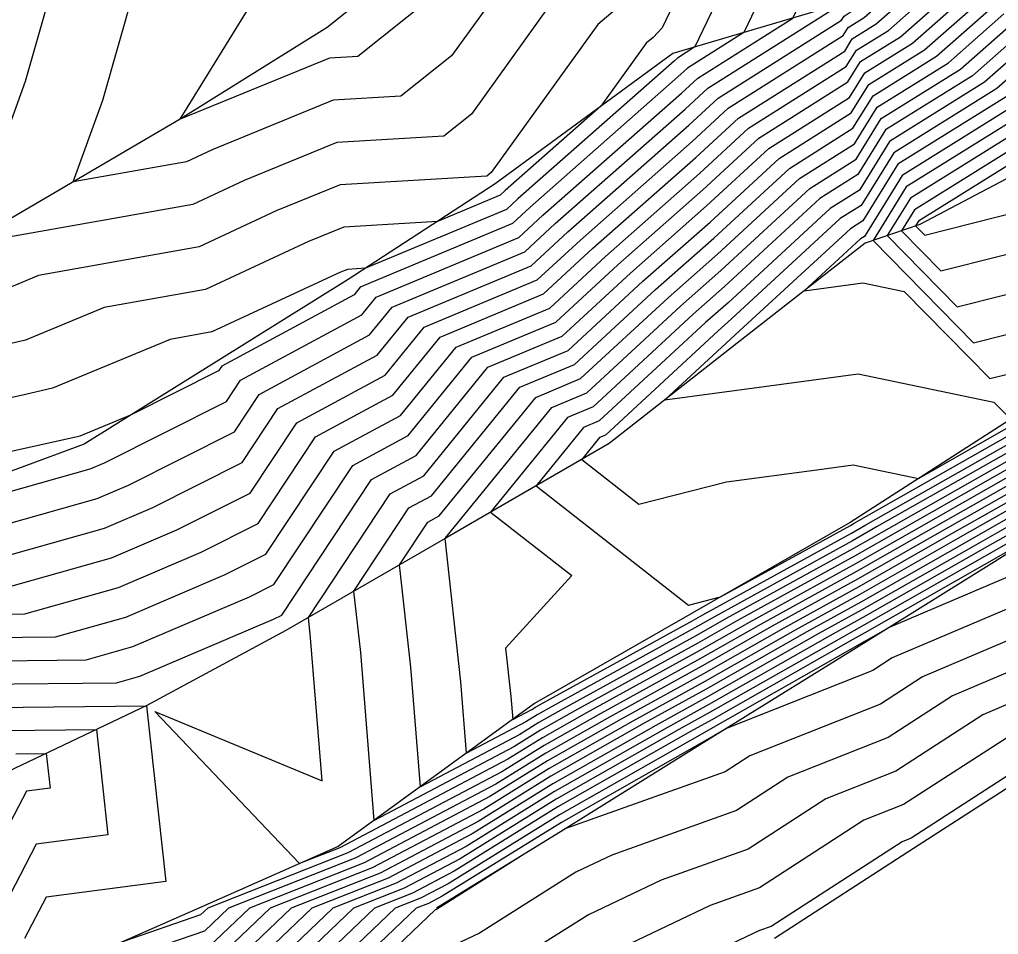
# Model space of a CAD drawing. Extents: x 2188792 to 2191981, y 386090 to 389710.
# Drawn here: x 2190986.6 to 2191037.1, y 388354.6 to 388401.8 of the extents above; entities that cross this region are included whole.
import ezdxf

# ---------------------------------------------------------------- set-up
doc = ezdxf.new("R2010")
doc.units = 0
for name, color, linetype in [('DTM Contours Major', 7, 'Continuous'), ('DTM Contours Minor', 7, 'Continuous'), ('PH Exist DTM Breakline', 7, 'Continuous')]:
    doc.layers.add(name, color=color, linetype=linetype)

msp = doc.modelspace()

# ---------------------------------------------------------------- linework, layer by layer
at = {"layer": 'DTM Contours Major'}
for points in [[(2190985.261, 388372.294), (2190991.311, 388374), (2190994.689, 388375.439), (2190998.47, 388377.34), (2191000.87, 388380.966), (2191005.432, 388383.423), (2191007.447, 388385.899), (2191013.289, 388388.337), (2191015.512, 388390.393), (2191021.285, 388395.483), (2191023.144, 388397.196), (2191029.067, 388400.938), (2191029.331, 388401.364), (2191030.163, 388401.881), (2191034.767, 388405.943), (2191038.43, 388409.176), (2191039.47, 388410.605)], [(2191024.158, 388406.069), (2191021.424, 388400.359), (2191020.516, 388399.785), (2191020.361, 388399.643), (2191012.281, 388392.52), (2191011.692, 388391.975), (2191004.415, 388388.938), (2191003.485, 388388.882), (2191003.133, 388388.738), (2190996.486, 388385.65), (2190994.336, 388385.268), (2190988.275, 388382.747), (2190986.867, 388382.424), (2190979.755, 388380.851)], [(2191007.84, 388402.917), (2191004.034, 388399.871), (2191002.571, 388399.783), (2190994.85, 388396.623), (2190999.196, 388403.666)], [(2191047.779, 388402.625), (2191041.313, 388398.481), (2191040.342, 388397.624), (2191039.483, 388396.867), (2191032.541, 388392.547), (2191031.35, 388390.626), (2191034.963, 388386.947), (2191039.539, 388388.101), (2191045.883, 388389.809), (2191048.249, 388390.414), (2191055.007, 388393.905), (2191056.344, 388398.575), (2191059.698, 388400.701), (2191061.626, 388403.894)], [(2191037.816, 388378.293), (2191032.612, 388375.342), (2191029.715, 388373.69), (2191024.218, 388370.664), (2191021.643, 388369.198), (2191015.822, 388365.997), (2191013.549, 388364.705), (2191011.771, 388363.604), (2191003.099, 388359.042), (2191001.024, 388358.224), (2190993.555, 388366.072), (2191002.184, 388362.501), (2191001.589, 388369.869), (2191001.474, 388370.92), (2191005.701, 388377.306), (2191007.43, 388378.237), (2191011.562, 388383.312), (2191014.886, 388384.7), (2191018.742, 388388.265), (2191022.21, 388391.322), (2191025.772, 388394.606), (2191029.491, 388396.956), (2191030.401, 388398.425), (2191033.269, 388400.21), (2191036.625, 388403.17)], [(2191038.483, 388400.397), (2191036.376, 388398.538), (2191031.471, 388395.486), (2191029.914, 388392.973), (2191028.399, 388392.016), (2191023.134, 388387.162), (2191021.973, 388386.138), (2191016.483, 388381.062), (2191015.677, 388380.725), (2191013.229, 388377.719), (2191021.085, 388371.564), (2191022.749, 388371.985), (2191029.448, 388375.673), (2191029.645, 388375.786), (2191037.675, 388380.339)], [(2191073.706, 388398.464), (2191068.5, 388395.466), (2191067.894, 388394.667), (2191062.97, 388391.637), (2191062.228, 388390.79), (2191055.067, 388386.5), (2191053.592, 388385.529), (2191046.745, 388381.414), (2191044.418, 388380.118), (2191037.957, 388376.247), (2191035.579, 388374.898), (2191029.982, 388371.707), (2191027.195, 388370.172), (2191022.002, 388367.217), (2191018.809, 388365.46), (2191013.995, 388362.726), (2191010.229, 388360.394), (2191005.178, 388357.737), (2191000.582, 388355.924), (2190996.742, 388352.257)], [(2191070.99, 388391.818), (2191068.696, 388390.192), (2191064.748, 388388.134), (2191062.809, 388386.75), (2191056.459, 388383.339), (2191054.771, 388382.248), (2191047.882, 388378.593), (2191046.604, 388377.767), (2191039.079, 388373.829), (2191038.278, 388373.311), (2191031.45, 388370.408), (2191030.25, 388369.723), (2191030.172, 388369.681), (2191022.361, 388365.236), (2191021.795, 388364.924), (2191014.441, 388360.747), (2191008.688, 388357.185), (2191007.258, 388356.432), (2191005.957, 388355.919), (2190997.781, 388348.113)], [(2191074.158, 388388.143), (2191068.462, 388384.105), (2191067.508, 388383.607), (2191061.709, 388379.468), (2191060.397, 388378.763), (2191054.353, 388374.857), (2191052.929, 388374.101), (2191046.97, 388370.25), (2191045.415, 388369.436), (2191039.554, 388365.648), (2191037.85, 388364.923), (2191032.19, 388361.265), (2191030.148, 388360.457), (2191024.759, 388356.974), (2191022.218, 388356.065), (2191016.584, 388353.385)], [(2190985.14, 388366.284), (2190993.119, 388366.364), (2190994.114, 388357.305), (2190987.941, 388356.484), (2190986.828, 388354.36)]]:
    msp.add_lwpolyline(points, dxfattribs=at)
at = {"layer": 'DTM Contours Minor'}
for points in [[(2190983.946, 388390.493), (2190986.873, 388398.598), (2190990.133, 388409.998), (2190990.189, 388410.089), (2190990.233, 388410.125), (2191003.376, 388413.206), (2191004.956, 388414.551), (2191006.893, 388416.872), (2191011.102, 388426.441), (2191012.84, 388428.158), (2191014.442, 388429.195), (2191012.371, 388432.436), (2191009.522, 388431.611), (2191008.93, 388431.021), (2191008.336, 388430.428), (2190998.257, 388423.473), (2190995.592, 388422.78), (2190990.055, 388410.28), (2190989.932, 388410.376), (2190979.459, 388418.59)], [(2190982.68, 388371.066), (2190986.84, 388371.108), (2190991.678, 388372.473), (2190995.936, 388374.286), (2190998.878, 388375.765), (2191001.836, 388380.234), (2191005.831, 388382.386), (2191008.27, 388385.381), (2191013.609, 388387.61), (2191016.158, 388389.967), (2191021.47, 388394.651), (2191023.669, 388396.678), (2191029.152, 388400.141), (2191029.545, 388400.776), (2191030.784, 388401.547), (2191035.138, 388405.388), (2191040.064, 388409.735), (2191040.357, 388409.922), (2191044.713, 388413.587), (2191044.95, 388413.794), (2191047.138, 388416.796), (2191049.821, 388421.146)], [(2190982.102, 388374.666), (2190990.577, 388377.056), (2190992.194, 388377.745), (2190997.654, 388380.491), (2190998.937, 388382.429), (2191004.632, 388385.498), (2191005.801, 388386.934), (2191012.65, 388389.793), (2191014.219, 388391.244), (2191020.916, 388397.147), (2191022.093, 388398.232), (2191028.898, 388402.531), (2191028.903, 388402.539), (2191028.92, 388402.55), (2191029.084, 388402.694), (2191033.054, 388408.156)], [(2191022.557, 388407.254), (2191019.726, 388401.341), (2191019.266, 388400.847), (2191018.912, 388400.546), (2191016.568, 388397.294), (2191011.635, 388392.945), (2191011.373, 388392.703), (2191008.133, 388391.351), (2191003.302, 388391.062), (2191001.477, 388390.315), (2190996.159, 388387.845), (2190990.94, 388386.918), (2190986.875, 388385.227), (2190984.257, 388384.627)], [(2190983.681, 388373.48), (2190990.944, 388375.528), (2190993.442, 388376.592), (2190998.062, 388378.915), (2190999.903, 388381.697), (2191005.032, 388384.461), (2191006.624, 388386.416), (2191012.97, 388389.065), (2191014.865, 388390.818), (2191021.101, 388396.315), (2191022.618, 388397.714), (2191028.983, 388401.734), (2191029.117, 388401.952), (2191029.541, 388402.215), (2191033.757, 388405.935), (2191034.27, 388406.64)], [(2191025.758, 388404.885), (2191023.948, 388401.104), (2191021.041, 388399.268), (2191020.546, 388398.811), (2191012.927, 388392.094), (2191012.012, 388391.248), (2191004.155, 388387.968), (2191003.833, 388387.572), (2190997.005, 388383.893), (2190996.838, 388383.641), (2190992.302, 388381.359), (2190989.675, 388380.267), (2190989.478, 388380.221), (2190979.917, 388378.108)], [(2191013.928, 388386.882), (2191016.804, 388389.542), (2191021.655, 388393.819), (2191024.195, 388396.16), (2191029.237, 388399.345), (2191029.759, 388400.188), (2191031.405, 388401.212), (2191035.51, 388404.834)], [(2191014.247, 388386.155), (2191017.45, 388389.116), (2191021.84, 388392.986), (2191024.72, 388395.642), (2191029.322, 388398.549), (2191029.973, 388399.6), (2191032.027, 388400.878), (2191035.882, 388404.279)], [(2191046.188, 388404.189), (2191041.045, 388400.893), (2191039.227, 388399.288), (2191037.619, 388397.87), (2191031.899, 388394.31), (2191030.084, 388391.38), (2191029.451, 388390.98), (2191023.504, 388385.498), (2191023.265, 388385.287), (2191019.865, 388382.143), (2191025.004, 388382.838), (2191029.842, 388383.492), (2191036.856, 388382.036), (2191037.484, 388381.396), (2191037.724, 388381.456), (2191038.574, 388381.685), (2191047.538, 388386.677), (2191048.335, 388387.156), (2191055.592, 388391.936), (2191056.762, 388392.636), (2191060.048, 388396.384), (2191060.363, 388397.485), (2191060.929, 388397.844), (2191063.929, 388402.814)], [(2191048.309, 388402.104), (2191041.402, 388397.677), (2191040.713, 388397.07), (2191040.104, 388396.532), (2191032.755, 388391.959), (2191032.083, 388390.874), (2191034.122, 388388.798), (2191040.144, 388390.316), (2191044.643, 388391.527), (2191048.676, 388392.558), (2191053.959, 388395.287), (2191055.004, 388398.938), (2191059.288, 388401.654), (2191060.858, 388404.254)], [(2190980.522, 388375.851), (2190990.21, 388378.584), (2190990.947, 388378.898), (2190997.246, 388382.066), (2190997.971, 388383.161), (2191004.232, 388386.535), (2191004.978, 388387.451), (2191012.331, 388390.52), (2191013.573, 388391.669), (2191020.731, 388397.979), (2191021.567, 388398.75), (2191026.472, 388401.849), (2191027.359, 388403.7)], [(2191014.567, 388385.427), (2191018.096, 388388.691), (2191022.025, 388392.154), (2191025.246, 388395.124), (2191029.406, 388397.752), (2191030.187, 388399.013), (2191032.648, 388400.544), (2191036.253, 388403.725)], [(2191046.719, 388403.667), (2191041.135, 388400.089), (2191039.598, 388398.733), (2191038.24, 388397.535), (2191032.113, 388393.722), (2191030.168, 388390.584), (2191029.976, 388390.462), (2191027.066, 388387.779), (2191030.095, 388388.189), (2191032.225, 388387.747), (2191036.644, 388383.246), (2191038.329, 388383.671), (2191044.309, 388385.281), (2191047.604, 388387.116), (2191047.897, 388387.292), (2191055.636, 388392.389), (2191056.307, 388392.79), (2191058.19, 388394.938), (2191059.023, 388397.848), (2191060.519, 388398.797), (2191063.161, 388403.174)], [(2191011.405, 388403.431), (2191008.864, 388399.906), (2191006.249, 388397.812), (2191002.754, 388397.603), (2190996.507, 388395.046), (2190995.177, 388394.428), (2190989.338, 388393.391), (2190990.861, 388397.611), (2190992.491, 388403.311)], [(2191047.249, 388403.146), (2191041.224, 388399.285), (2191039.97, 388398.179), (2191038.862, 388397.201), (2191032.327, 388393.135), (2191030.618, 388390.377), (2191035.803, 388385.097), (2191038.934, 388385.886), (2191047.123, 388388.09), (2191047.821, 388388.269), (2191052.068, 388390.463), (2191055.68, 388392.841), (2191055.851, 388392.944), (2191056.332, 388393.493), (2191057.684, 388398.211), (2191060.109, 388399.749), (2191062.393, 388403.534)], [(2191037.788, 388378.702), (2191032.019, 388375.431), (2191029.662, 388374.086), (2191023.623, 388370.762), (2191021.571, 388369.594), (2191015.225, 388366.104), (2191013.46, 388365.101), (2191012.079, 388364.246), (2191004.871, 388360.454), (2191004.173, 388369.111), (2191003.825, 388372.28), (2191006.667, 388376.574), (2191007.83, 388377.2), (2191012.385, 388382.795), (2191015.205, 388383.972), (2191019.388, 388387.84), (2191022.395, 388390.49), (2191026.297, 388394.088), (2191029.576, 388396.159), (2191030.615, 388397.837), (2191033.891, 388399.875), (2191036.997, 388402.615)], [(2191049.444, 388402.092), (2191048.839, 388401.583), (2191041.491, 388396.874), (2191041.085, 388396.515), (2191040.726, 388396.198), (2191032.969, 388391.371), (2191032.815, 388391.123), (2191033.281, 388390.648), (2191040.749, 388392.531), (2191043.403, 388393.245), (2191049.104, 388394.703), (2191052.911, 388396.67), (2191053.664, 388399.301), (2191058.878, 388402.606)], [(2191013.908, 388402.47), (2191009.889, 388396.894), (2191008.464, 388395.753), (2191002.937, 388395.423), (2190998.163, 388393.469), (2190995.504, 388392.234), (2190984.148, 388390.217)], [(2191017.413, 388402.362), (2191016.41, 388401.508), (2191010.914, 388393.882), (2191010.678, 388393.694), (2191003.119, 388393.243), (2190999.82, 388391.892), (2190995.832, 388390.039), (2190987.544, 388388.568), (2190985.476, 388387.707)], [(2191037.76, 388379.111), (2191031.426, 388375.519), (2191029.608, 388374.483), (2191023.028, 388370.86), (2191021.499, 388369.99), (2191014.627, 388366.211), (2191013.37, 388365.497), (2191012.387, 388364.888), (2191007.254, 388362.188), (2191006.757, 388368.353), (2191006.176, 388373.64), (2191007.634, 388375.842), (2191008.23, 388376.163), (2191013.208, 388382.277), (2191015.525, 388383.244), (2191020.034, 388387.414), (2191022.58, 388389.658), (2191026.823, 388393.57), (2191029.66, 388395.363), (2191030.829, 388397.249), (2191034.512, 388399.541), (2191037.368, 388402.061)], [(2191037.732, 388379.52), (2191030.832, 388375.608), (2191029.555, 388374.88), (2191022.432, 388370.958), (2191021.427, 388370.386), (2191014.03, 388366.318), (2191013.281, 388365.893), (2191012.695, 388365.53), (2191009.637, 388363.921), (2191009.341, 388367.594), (2191008.527, 388375), (2191008.6, 388375.11), (2191008.63, 388375.126), (2191014.031, 388381.76), (2191015.844, 388382.517), (2191020.68, 388386.989), (2191022.764, 388388.826), (2191027.348, 388393.052), (2191029.745, 388394.566), (2191031.043, 388396.661), (2191035.133, 388399.207), (2191037.74, 388401.506)], [(2191038.112, 388400.952), (2191035.755, 388398.872), (2191031.257, 388396.074), (2191029.83, 388393.77), (2191027.874, 388392.534), (2191022.949, 388387.994), (2191021.326, 388386.564), (2191016.164, 388381.789), (2191014.854, 388381.242), (2191010.878, 388376.359), (2191015.063, 388373.08), (2191011.65, 388369.342), (2191011.925, 388366.836), (2191012.02, 388365.655), (2191013.004, 388366.172), (2191013.192, 388366.289), (2191013.433, 388366.426), (2191021.355, 388370.783), (2191021.837, 388371.057), (2191029.501, 388375.276), (2191030.239, 388375.697), (2191037.704, 388379.93)], [(2191071.202, 388399.554), (2191067.847, 388397.623), (2191066.126, 388395.351), (2191062.499, 388393.119), (2191060.862, 388391.252), (2191055.198, 388387.859), (2191052.278, 388385.935), (2191046.943, 388382.729), (2191042.695, 388380.364), (2191037.873, 388377.474), (2191033.799, 388375.165), (2191029.822, 388372.896), (2191025.409, 388370.467), (2191021.786, 388368.405), (2191017.017, 388365.782), (2191013.727, 388363.914), (2191011.154, 388362.32), (2191003.93, 388358.52), (2190997.357, 388355.927), (2190996.118, 388354.744), (2190989.082, 388352.336)], [(2191070.368, 388399.918), (2191067.63, 388398.341), (2191065.536, 388395.579), (2191062.341, 388393.613), (2191060.406, 388391.406), (2191055.242, 388388.312), (2191051.84, 388386.071), (2191047.009, 388383.168), (2191042.121, 388380.446), (2191037.844, 388377.884), (2191033.206, 388375.253), (2191029.769, 388373.293), (2191024.814, 388370.565), (2191021.714, 388368.802), (2191016.419, 388365.889), (2191013.638, 388364.31), (2191011.462, 388362.962), (2191003.515, 388358.781), (2190996.282, 388355.928), (2190995.91, 388355.573), (2190991.926, 388354.21)], [(2191038.855, 388399.843), (2191036.998, 388398.204), (2191031.685, 388394.898), (2191029.999, 388392.177), (2191028.925, 388391.498), (2191023.319, 388386.33), (2191022.619, 388385.713), (2191016.802, 388380.334), (2191016.5, 388380.208), (2191015.581, 388379.079), (2191018.531, 388376.767), (2191023.047, 388377.911), (2191027.712, 388378.542), (2191029.589, 388378.796), (2191032.967, 388378.094), (2191037.647, 388380.748)], [(2191072.037, 388399.191), (2191068.065, 388396.904), (2191066.715, 388395.123), (2191062.656, 388392.625), (2191061.317, 388391.098), (2191055.155, 388387.406), (2191052.716, 388385.8), (2191046.877, 388382.291), (2191043.269, 388380.282), (2191037.901, 388377.065), (2191034.392, 388375.076), (2191029.875, 388372.5), (2191026.005, 388370.369), (2191021.858, 388368.009), (2191017.614, 388365.675), (2191013.816, 388363.518), (2191010.846, 388361.678), (2191004.346, 388358.259), (2190998.432, 388355.926), (2190996.326, 388353.915)], [(2191072.871, 388398.827), (2191068.282, 388396.185), (2191067.305, 388394.895), (2191062.813, 388392.131), (2191061.773, 388390.944), (2191055.111, 388386.953), (2191053.154, 388385.664), (2191046.811, 388381.852), (2191043.844, 388380.2), (2191037.929, 388376.656), (2191034.986, 388374.987), (2191029.929, 388372.103), (2191026.6, 388370.271), (2191021.93, 388367.613), (2191018.211, 388365.568), (2191013.905, 388363.122), (2191010.537, 388361.036), (2191004.762, 388357.998), (2190999.507, 388355.925), (2190996.534, 388353.086)], [(2191072.871, 388397.139), (2191068.718, 388394.748), (2191068.484, 388394.439), (2191063.127, 388391.143), (2191062.684, 388390.636), (2191055.023, 388386.047), (2191054.03, 388385.393), (2191046.679, 388380.975), (2191044.992, 388380.036), (2191037.985, 388375.838), (2191036.172, 388374.81), (2191030.036, 388371.31), (2191027.791, 388370.074), (2191022.074, 388366.82), (2191019.406, 388365.353), (2191014.084, 388362.33), (2191009.921, 388359.752), (2191005.594, 388357.476), (2191001.657, 388355.923), (2190996.949, 388351.429)], [(2191074.459, 388396.919), (2191069.09, 388394.023), (2191068.837, 388393.844), (2191066.483, 388392.617), (2191063.285, 388390.649), (2191063.139, 388390.483), (2191054.979, 388385.594), (2191054.468, 388385.257), (2191046.612, 388380.536), (2191045.566, 388379.953), (2191038.014, 388375.429), (2191036.766, 388374.721), (2191030.089, 388370.913), (2191028.386, 388369.976), (2191022.146, 388366.424), (2191020.003, 388365.246), (2191014.173, 388361.934), (2191009.613, 388359.11), (2191006.01, 388357.215), (2191002.732, 388355.922), (2190997.157, 388350.6)], [(2191074.549, 388395.891), (2191069.723, 388393.288), (2191068.79, 388392.626), (2191063.644, 388389.944), (2191063.249, 388389.663), (2191055.84, 388385.683), (2191054.936, 388385.141), (2191054.906, 388385.122), (2191046.546, 388380.098), (2191046.14, 388379.871), (2191038.042, 388375.019), (2191037.359, 388374.632), (2191030.143, 388370.517), (2191028.982, 388369.877), (2191022.217, 388366.028), (2191020.601, 388365.139), (2191014.262, 388361.539), (2191009.304, 388358.468), (2191006.426, 388356.954), (2191003.807, 388355.921), (2190997.365, 388349.771)], [(2191070.357, 388392.553), (2191068.743, 388391.409), (2191064.196, 388389.039), (2191063.029, 388388.206), (2191055.672, 388384.255), (2191054.855, 388383.726), (2191046.873, 388379.491), (2191046.531, 388379.27), (2191041.135, 388376.446), (2191038.07, 388374.61), (2191037.952, 388374.544), (2191030.196, 388370.12), (2191029.577, 388369.779), (2191022.289, 388365.632), (2191021.198, 388365.031), (2191014.351, 388361.143), (2191008.996, 388357.826), (2191006.842, 388356.693), (2191004.882, 388355.92), (2190997.573, 388348.942)], [(2191071.624, 388391.083), (2191068.649, 388388.974), (2191065.3, 388387.228), (2191062.589, 388385.294), (2191057.247, 388382.424), (2191054.687, 388380.77), (2191048.892, 388377.695), (2191046.678, 388376.263), (2191040.346, 388372.951), (2191038.533, 388371.779), (2191031.598, 388368.83), (2191030.598, 388368.184), (2191023.083, 388365.209), (2191022.433, 388364.839), (2191022.393, 388364.817), (2191014.53, 388360.351), (2191008.38, 388356.543), (2191007.674, 388356.171), (2191007.032, 388355.918), (2190997.988, 388347.284)], [(2191072.257, 388390.348), (2191068.603, 388387.757), (2191065.852, 388386.323), (2191062.369, 388383.837), (2191058.034, 388381.509), (2191054.604, 388379.292), (2191049.901, 388376.796), (2191046.751, 388374.76), (2191041.614, 388372.072), (2191038.789, 388370.246), (2191033.161, 388367.853), (2191030.996, 388366.454), (2191024.252, 388363.785), (2191022.985, 388362.965), (2191014.716, 388360.011), (2191014.619, 388359.955), (2191012.603, 388358.707), (2191008.135, 388355.885), (2191008.087, 388355.862), (2191008.026, 388355.839), (2190998.196, 388346.455)], [(2191072.891, 388389.613), (2191068.556, 388386.539), (2191066.404, 388385.418), (2191062.149, 388382.381), (2191058.822, 388380.594), (2191054.52, 388377.813), (2191050.91, 388375.898), (2191046.824, 388373.257), (2191042.881, 388371.193), (2191039.044, 388368.713), (2191034.724, 388366.876), (2191031.394, 388364.724), (2191026.218, 388362.675), (2191023.576, 388360.968), (2191017.133, 388358.665), (2191015.27, 388357.779), (2191010.298, 388354.639), (2191008.381, 388353.727)], [(2191073.525, 388388.878), (2191068.509, 388385.322), (2191066.956, 388384.512), (2191061.929, 388380.925), (2191059.609, 388379.678), (2191054.437, 388376.335), (2191051.92, 388375), (2191046.897, 388371.753), (2191044.148, 388370.314), (2191039.299, 388367.181), (2191036.287, 388365.9), (2191031.792, 388362.995), (2191028.183, 388361.566), (2191024.168, 388358.971), (2191019.675, 388357.365), (2191015.927, 388355.582), (2191012.46, 388353.393)], [(2191074.792, 388387.408), (2191068.415, 388382.887), (2191068.06, 388382.702), (2191061.489, 388378.012), (2191061.184, 388377.848), (2191054.269, 388373.379), (2191053.938, 388373.203), (2191047.043, 388368.746), (2191046.682, 388368.557), (2191039.81, 388364.115), (2191039.414, 388363.947), (2191032.588, 388359.535), (2191032.113, 388359.347), (2191025.351, 388354.976), (2191024.76, 388354.765), (2191017.241, 388351.189)], [(2190983.295, 388369.871), (2190988.42, 388369.922), (2190992.046, 388370.945), (2190997.184, 388373.133), (2190999.286, 388374.19), (2191002.802, 388379.502), (2191006.231, 388381.349), (2191009.093, 388384.864), (2191013.928, 388386.882)], [(2190983.91, 388368.675), (2190989.999, 388368.736), (2190992.413, 388369.417), (2190998.431, 388371.98), (2190999.694, 388372.614), (2191003.769, 388378.77), (2191006.631, 388380.312), (2191009.916, 388384.347), (2191014.247, 388386.155)], [(2190984.525, 388367.48), (2190991.579, 388367.551), (2190992.78, 388367.889), (2190999.679, 388370.827), (2191000.102, 388371.039), (2191004.735, 388378.038), (2191007.031, 388379.275), (2191010.739, 388383.829), (2191014.567, 388385.427)], [(2190985.754, 388365.089), (2190990.532, 388365.137), (2190991.128, 388359.712), (2190987.432, 388359.221), (2190985.501, 388355.536)], [(2190986.369, 388363.893), (2190987.945, 388363.909), (2190988.142, 388362.12), (2190986.923, 388361.958), (2190984.174, 388356.712)]]:
    msp.add_lwpolyline(points, dxfattribs=at)
at = {"layer": 'PH Exist DTM Breakline'}
for points in [[(2191071.006, 388447.691), (2191063.248, 388438.944), (2191061.07, 388435.502), (2191058.939, 388431.347), (2191056.551, 388427.351), (2191050.482, 388420.268), (2191044.513, 388414.072), (2191040.005, 388410.268), (2191034.45, 388406.415), (2191028.895, 388402.563), (2191020.277, 388400.021), (2191011.117, 388393.287), (2191003.528, 388388.362), (2190996.715, 388384.113), (2190989.902, 388379.863), (2190980.028, 388376.223), (2190973.45, 388374.237), (2190966.872, 388372.252), (2190960.294, 388370.266), (2190953.3, 388367.345), (2190946.306, 388364.424), (2190940.197, 388360.234), (2190932.843, 388356.012)], [(2191095.393, 388446.738), (2191091.196, 388440.256), (2191087, 388433.775), (2191082.015, 388428.193), (2191077.031, 388422.612), (2191072.046, 388417.03), (2191064.766, 388411.433), (2191057.487, 388405.835), (2191050.207, 388400.238), (2191041.62, 388395.717), (2191033.032, 388391.197), (2191030.205, 388390.237), (2191023.6, 388385.067), (2191016.995, 388379.897), (2191008.651, 388375.071), (2191000.307, 388370.246), (2190993.143, 388366.376), (2190986.672, 388363.305), (2190980.201, 388360.234), (2190973.556, 388358.067), (2190966.91, 388355.9), (2190958.554, 388353.066)], [(2191033.345, 388432.833), (2191027.474, 388426.42), (2191022.534, 388421.276), (2191014.898, 388412.923), (2191010.52, 388407.997), (2191007.102, 388405.086), (2191002.44, 388401.353), (2190994.85, 388396.623), (2190984.025, 388390.277), (2190979.284, 388388.823), (2190970.194, 388390.366)], [(2191103.69, 388432.687), (2191098.704, 388423.448), (2191093.057, 388414.937), (2191087.298, 388409.019), (2191079.84, 388402.072), (2191074.347, 388398.184), (2191068.854, 388394.296), (2191063.362, 388390.407), (2191054.933, 388385.113), (2191046.504, 388379.819), (2191038.076, 388374.525), (2191030.257, 388369.667), (2191022.439, 388364.809), (2191014.62, 388359.951), (2191008.079, 388355.917)], [(2191055.695, 388392.997), (2191047.642, 388387.371), (2191037.624, 388381.089), (2191029.428, 388375.818), (2191021.289, 388371.147), (2191013.15, 388366.476), (2191003.008, 388359.099), (2190995.821, 388355.928), (2190988.635, 388352.758)], [(2191025.53, 388354.371), (2191032.709, 388359.011), (2191039.887, 388363.651), (2191047.066, 388368.291), (2191054.244, 388372.931), (2191061.423, 388377.571), (2191066.753, 388369.783), (2191072.083, 388361.995), (2191077.413, 388354.207)]]:
    msp.add_lwpolyline(points, dxfattribs=at)

doc.saveas('drawing.dxf')
